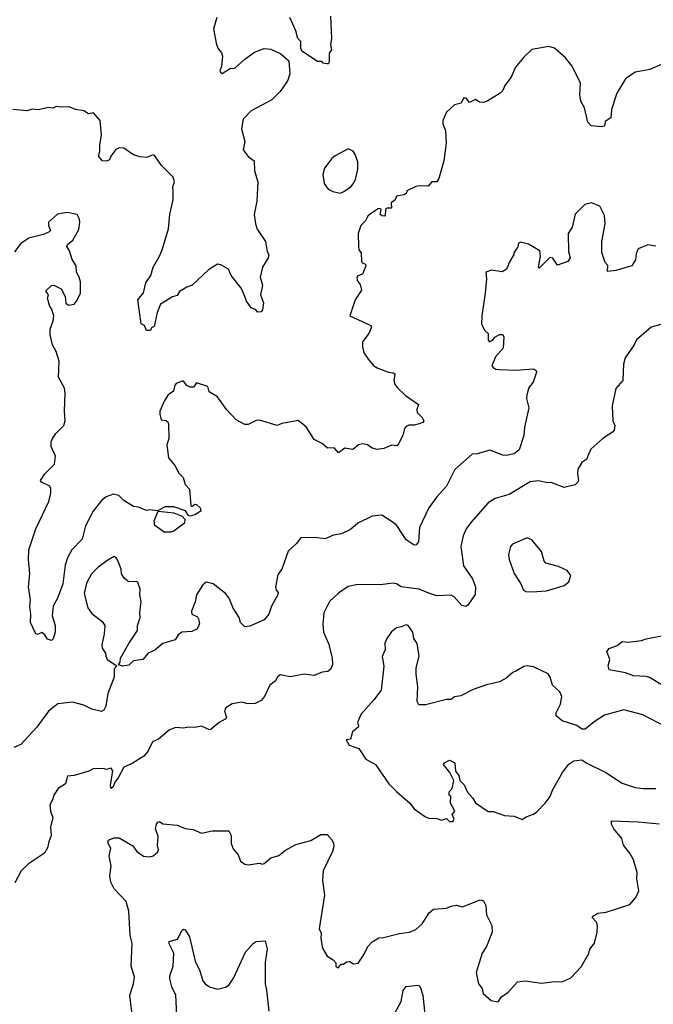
# Model space of a CAD drawing. Extents: x 2057697 to 2160550, y 827490 to 1016834.
# Tile 482 of 509: x 2126608 to 2130538, y 982488 to 988591. Entities that reach past the tile are written whole.
import ezdxf

# ---------------------------------------------------------------- set-up
doc = ezdxf.new("R2010")
doc.units = 0

msp = doc.modelspace()

# ---------------------------------------------------------------- linework, layer by layer
at = {"layer": '0CON20XD'}
for points in [[(2127830, 988605), (2127811.2, 988535), (2127827.5, 988445), (2127837.5, 988415), (2127860, 988385), (2127866.7, 988365), (2127859.3, 988300.7), (2127850, 988275), (2127853.3, 988265), (2127865, 988257.5), (2127915, 988290), (2127935, 988287.5), (2127945, 988293.3), (2128004.2, 988345.8), (2128065, 988388.8), (2128125, 988412), (2128165, 988407.5), (2128228.6, 988378.6), (2128276.7, 988335), (2128283.8, 988255), (2128271.2, 988215), (2128257.1, 988192.9), (2128224, 988145), (2128171.2, 988095), (2128043.4, 988026.6), (2127993.3, 987975), (2127984, 987915), (2128004.2, 987835), (2127994.3, 987785), (2128025, 987742), (2128063.3, 987715), (2128064.2, 987655), (2128086, 987585), (2128079.2, 987465), (2128063, 987383), (2128070, 987325), (2128081.7, 987291.7), (2128133.3, 987215), (2128143.8, 987155), (2128153.3, 987135), (2128148.8, 987115), (2128113.4, 987056.6), (2128099.5, 986995), (2128114.2, 986945), (2128102.5, 986885), (2128120, 986835), (2128115, 986792.5), (2128105, 986780), (2128085, 986777.5), (2128070, 986795), (2128044.4, 986804.4), (2128015, 986846.2), (2128004.4, 986875), (2127982.9, 986925), (2127920, 987005), (2127904, 987045), (2127855, 987072), (2127835, 987075.8), (2127779.8, 987040.2), (2127678.8, 986945), (2127645, 986933.6), (2127600, 986905), (2127585, 986881.4), (2127555, 986872.9), (2127482.4, 986827.6), (2127460, 986775), (2127441.7, 986688.3), (2127425, 986680), (2127420, 986665), (2127395, 986663.3), (2127382.5, 986695), (2127362.5, 986705), (2127341.2, 986855), (2127375, 986897.5), (2127390.5, 986959.5), (2127421.2, 987005), (2127435, 987056.7), (2127475.6, 987124.4), (2127490.8, 987165), (2127531.2, 987295), (2127538.8, 987385), (2127560, 987475), (2127560, 987525), (2127558.8, 987555), (2127568.8, 987585), (2127560.8, 987615), (2127488.8, 987685), (2127445, 987750), (2127435, 987752.9), (2127395, 987736), (2127355, 987740), (2127313, 987753), (2127255, 987794.2), (2127225, 987797.1), (2127205, 987786.2), (2127173.8, 987745), (2127165, 987722.5), (2127146.4, 987713.6), (2127122.5, 987715), (2127096.7, 987745), (2127105.9, 987774.1), (2127104.3, 987815.7), (2127115.8, 987875), (2127106.7, 987965), (2127065, 988012.5), (2127035, 988007.5), (2127005, 988026.7), (2126953.9, 988033.9), (2126915, 988050), (2126865, 988048), (2126835, 988053.3), (2126815, 988043.3), (2126786.4, 988046.4), (2126723, 988033), (2126685, 988035.7), (2126654.1, 988025.9), (2126565.9, 988034.1)], [(2128536.4, 988613.6), (2128541.2, 988475), (2128536.7, 988435), (2128542.5, 988405), (2128526.7, 988383.3), (2128528.3, 988331.7), (2128523, 988317), (2128515, 988316.2), (2128491.2, 988321.2), (2128481.7, 988331.7), (2128455, 988331.2), (2128357.5, 988395), (2128351.2, 988415), (2128352.5, 988455), (2128333.8, 988475), (2128321.7, 988521.7), (2128284.2, 988605)], [(2130592.5, 988315), (2130517, 988283), (2130425, 988265.8), (2130365, 988223.5), (2130311.5, 988135), (2130279.5, 988035), (2130275, 987982.5), (2130240.7, 987959.3), (2130235, 987930), (2130215, 987927.5), (2130153, 987933), (2130132.5, 987955), (2130111.2, 988045), (2130088, 988085), (2130082.5, 988125), (2130087, 988197), (2130035, 988303.3), (2129994, 988355), (2129925, 988413.8), (2129890, 988425), (2129785, 988406.2), (2129735, 988358.8), (2129684.2, 988295.8), (2129655.8, 988235), (2129616.4, 988183.6), (2129605, 988152.5), (2129587.5, 988135), (2129512.7, 988087.3), (2129485, 988078), (2129460, 988080), (2129435, 988096.7), (2129398.3, 988078.3), (2129377.5, 988105), (2129360, 988105), (2129346.4, 988073.6), (2129305, 988062.5), (2129255, 988017.5), (2129232.5, 987965), (2129233.3, 987945), (2129248.8, 987905), (2129253.8, 987825), (2129238.8, 987715), (2129207, 987607), (2129195, 987586.2), (2129164.4, 987585.6), (2129141.7, 987558.3), (2129085, 987562), (2129065, 987556.2), (2129010, 987530), (2129007.5, 987515), (2128992.5, 987505), (2128945, 987496.7), (2128936.1, 987473.9), (2128913.3, 987455), (2128915, 987423.3), (2128885, 987423.3), (2128876.7, 987415), (2128875, 987373.3), (2128854.2, 987374.2), (2128844, 987384), (2128850, 987415), (2128845, 987420), (2128831.7, 987418.3), (2128785, 987387.5), (2128767, 987373), (2128752.5, 987345), (2128723.9, 987316.1), (2128706.7, 987265), (2128710, 987185), (2128712.5, 987165), (2128726, 987146), (2128727.5, 987095), (2128732.9, 987082.9), (2128753.3, 987075), (2128754.2, 987065), (2128735, 987013.3), (2128705, 987003.3), (2128700, 986995), (2128701.4, 986975), (2128720, 986950), (2128728, 986915), (2128689.2, 986855), (2128656.2, 986755), (2128786.7, 986695), (2128790, 986685), (2128773.3, 986645), (2128733.8, 986595), (2128733.9, 986563.9), (2128743.3, 986525), (2128777, 986477), (2128805.8, 986445.8), (2128830.3, 986430.3), (2128895, 986406.2), (2128925, 986401.2), (2128936, 986395), (2128928.9, 986355), (2128935, 986331.2), (2128950, 986310), (2129002.1, 986262.1), (2129081.2, 986205), (2129070.8, 986175), (2129074.2, 986155), (2129105.5, 986125.5), (2129114.2, 986105), (2129108.8, 986095), (2129085, 986085.5), (2129055, 986076.9), (2129022.3, 986077.7), (2129005, 986070), (2128995, 986057.5), (2128984, 986015), (2128956.7, 985955), (2128945, 985950), (2128917, 985953), (2128866.4, 985933.6), (2128825, 985926.2), (2128795, 985935.8), (2128765, 985955.6), (2128735, 985961.9), (2128708.8, 985955), (2128675, 985927.5), (2128624.2, 985935.8), (2128585, 985906.7), (2128558, 985938), (2128517.5, 985935), (2128484.1, 985964.1), (2128435, 985988.8), (2128385, 986066.7), (2128335, 986106.7), (2128235, 986088.6), (2128205, 986076), (2128095, 986108.8), (2128075, 986106.2), (2128025, 986080.8), (2128005, 986080.8), (2127951.5, 986111.5), (2127890, 986175), (2127835, 986253.8), (2127783.3, 986285), (2127775, 986317.5), (2127705, 986340), (2127686.1, 986313.9), (2127665, 986313.8), (2127645, 986323.8), (2127625, 986350), (2127615, 986351.2), (2127578.8, 986335), (2127570.8, 986325), (2127562.3, 986287.7), (2127528.8, 986265), (2127504.3, 986225.7), (2127476.7, 986165), (2127476.7, 986145), (2127485, 986110), (2127515.9, 986105.9), (2127527.5, 986097.5), (2127531.2, 986085), (2127532.9, 985995), (2127520.6, 985955), (2127531.2, 985875), (2127572.9, 985825), (2127592.8, 985782.8), (2127622.3, 985752.3), (2127635, 985710), (2127661.2, 985681.2), (2127669.3, 985579.3), (2127676.1, 985573.9), (2127695, 985587.5), (2127705, 985586.7), (2127727.5, 985565), (2127732.5, 985545), (2127695, 985521.2), (2127665, 985512.5), (2127655, 985517.5), (2127635.8, 985545.8), (2127565, 985571.2), (2127508.3, 985571.7), (2127464.2, 985545.8), (2127415, 985552.5), (2127395, 985548.8), (2127345, 985570), (2127315, 985573.3), (2127255, 985610), (2127222.1, 985642.1), (2127189.5, 985650.5), (2127145, 985632.5), (2127115, 985610.8), (2127064.3, 985545), (2127016.4, 985453.6), (2126995, 985370), (2126931.8, 985305), (2126903.6, 985255), (2126890.4, 985209.6), (2126875.4, 985095), (2126843.3, 985005), (2126816.7, 984955), (2126810, 984895), (2126827.1, 984835), (2126827.5, 984795), (2126816, 984754), (2126805, 984742.5), (2126780.7, 984750.7), (2126765, 984777.5), (2126745, 984792.5), (2126719.3, 984780.7), (2126707.5, 984785), (2126674.4, 984855), (2126677.5, 984905), (2126670, 984955), (2126674.4, 984995), (2126662.2, 985075), (2126671.4, 985155), (2126662, 985245), (2126664.3, 985305), (2126707.5, 985435), (2126788.2, 985605), (2126801.5, 985655), (2126802.2, 985685), (2126795, 985700), (2126742.5, 985725), (2126737.5, 985735), (2126764.2, 985775), (2126823.8, 985835), (2126830, 985885), (2126803.8, 985945), (2126803.9, 985973.9), (2126810.6, 985995), (2126831.9, 986025), (2126882.2, 986075), (2126890.4, 986105), (2126886.2, 986165), (2126890.8, 986275), (2126885, 986307.5), (2126849.2, 986375), (2126853.1, 986475), (2126834.2, 986535), (2126812.5, 986575), (2126797, 986637), (2126797.9, 986672.1), (2126815.8, 986725), (2126818.8, 986755), (2126805, 986800), (2126795, 986812.5), (2126781.2, 986865), (2126786.4, 986886.4), (2126772.5, 986905), (2126773, 986913), (2126805, 986943.3), (2126820, 986945), (2126865, 986923.3), (2126889.2, 986875), (2126894.1, 986834.1), (2126910.7, 986820.7), (2126945, 986827.5), (2126965, 986852.5), (2126986.2, 986895), (2126985.8, 986965.8), (2126977.5, 986995), (2126959.4, 987025), (2126957.5, 987065), (2126933.8, 987105), (2126917.7, 987157.7), (2126900, 987185), (2126903.6, 987196.4), (2126937.5, 987225), (2126975, 987290), (2126981.2, 987335), (2126978.8, 987355), (2126965, 987382.5), (2126905, 987396.2), (2126842.5, 987385), (2126787.5, 987335), (2126786.7, 987315), (2126800, 987285), (2126790, 987275), (2126755, 987260), (2126665, 987236.7), (2126615, 987203.3), (2126575, 987151.2)], [(2128595, 987516.2), (2128615, 987523.3), (2128662.5, 987555), (2128677.3, 987572.7), (2128690.5, 987599.5), (2128705.7, 987664.3), (2128705, 987710), (2128690, 987755), (2128676.7, 987775), (2128645, 987790), (2128565, 987746.7), (2128545, 987730), (2128499.3, 987670.7), (2128488.3, 987631.7), (2128495.9, 987575.9), (2128520.5, 987540.5), (2128550, 987525), (2128595, 987516.2)], [(2130553, 987187), (2130505, 987195.8), (2130445, 987170), (2130431.4, 987138.6), (2130427.3, 987102.7), (2130404.3, 987065.7), (2130305, 987036.7), (2130255, 987030), (2130257, 987067), (2130240, 987085), (2130218.8, 987148.8), (2130220, 987215), (2130240.5, 987325), (2130236.1, 987376.1), (2130206, 987435), (2130154.1, 987455.9), (2130113.9, 987446.1), (2130054, 987386), (2130036, 987305), (2130010, 987265), (2130012.5, 987155), (2130023.3, 987115), (2130008.3, 987091.7), (2129945, 987070), (2129915, 987112.5), (2129896.7, 987116.7), (2129831.2, 987051.2), (2129827, 987057), (2129838.6, 987125), (2129835, 987157.5), (2129765, 987200), (2129715, 987212.5), (2129702.5, 987205), (2129697, 987183), (2129672.5, 987145), (2129672.5, 987135), (2129643.3, 987085), (2129633.8, 987056.2), (2129625, 987042.5), (2129601.7, 987028.3), (2129535, 987037.5), (2129500, 987025), (2129503.3, 986985), (2129496, 986895), (2129474, 986755), (2129473.6, 986703.6), (2129492.5, 986665), (2129513.3, 986645), (2129514, 986605), (2129522.5, 986595), (2129543.3, 986605), (2129555, 986623.3), (2129585, 986638.8), (2129605, 986640), (2129611.2, 986625), (2129606.2, 986553.8), (2129559.3, 986500.7), (2129537.5, 986445), (2129544.2, 986434.2), (2129562.5, 986425), (2129585, 986422), (2129685, 986418.8), (2129795, 986427.5), (2129813.3, 986415), (2129813.3, 986405), (2129792.2, 986345), (2129763.7, 986306.3), (2129753.4, 986263.4), (2129751.9, 986241.9), (2129766.9, 986185), (2129738.6, 986065), (2129735.6, 986014.4), (2129706.2, 985925), (2129675, 985900), (2129625, 985890), (2129605, 985891.9), (2129525, 985922), (2129445, 985899.4), (2129415, 985897.3), (2129307.1, 985802.9), (2129255, 985698.8), (2129195, 985633.8), (2129145.8, 985565), (2129087.6, 985442.4), (2129082, 985355), (2129066.7, 985335), (2129054.4, 985334.4), (2129005, 985365.8), (2128947.1, 985455), (2128918.6, 985478.6), (2128855, 985518.6), (2128795, 985514.2), (2128705, 985469.2), (2128659.1, 985430.9), (2128605, 985403.3), (2128555, 985395.5), (2128503.6, 985373.6), (2128435, 985381.2), (2128351.7, 985378.3), (2128325, 985344), (2128273.6, 985296.4), (2128234.3, 985185), (2128225.4, 985174.6), (2128209.3, 985150.7), (2128195.8, 985075.8), (2128198.8, 985055), (2128210.7, 985040.7), (2128210, 985025), (2128170.9, 984955), (2128154.2, 984905.8), (2128125, 984871.2), (2128035, 984832), (2128005, 984827.5), (2127977.5, 984855), (2127970, 984885), (2127932.3, 984942.3), (2127908, 985005), (2127885, 985033.8), (2127809.2, 985095), (2127765, 985105.3), (2127745, 985087.7), (2127705.8, 985025), (2127696.9, 984983.1), (2127673.1, 984925), (2127675.6, 984905.6), (2127710, 984890), (2127716.4, 984876.4), (2127723.3, 984845), (2127707.4, 984812.6), (2127675, 984799.1), (2127614.7, 984795.3), (2127591.1, 984778.9), (2127572.7, 984747.3), (2127495, 984723.3), (2127446.6, 984683.4), (2127405.9, 984664.1), (2127372.5, 984625), (2127315, 984616.7), (2127285, 984590), (2127245, 984583.3), (2127221.7, 984591.7), (2127231.7, 984608.3), (2127233.6, 984633.6), (2127284.4, 984725), (2127339.2, 984805), (2127339.2, 984835), (2127355.7, 984885), (2127352.9, 984915), (2127361.4, 984985), (2127352.9, 985025), (2127355, 985060), (2127341.7, 985101.7), (2127335, 985108.8), (2127285, 985106.2), (2127257.3, 985127.3), (2127240, 985155), (2127237.5, 985185), (2127217.7, 985237.7), (2127207.5, 985255), (2127195, 985262.5), (2127155, 985241.2), (2127095, 985196.7), (2127054.2, 985155), (2127021.7, 985098.3), (2127007.1, 985035), (2127031.4, 984945), (2127055, 984910), (2127120, 984860), (2127136, 984835), (2127132.9, 984785), (2127117.1, 984715), (2127120, 984695), (2127141.2, 984665), (2127142, 984645), (2127151.2, 984625), (2127210, 984585), (2127193.6, 984566.4), (2127194, 984515), (2127154.2, 984414.2), (2127142.9, 984335), (2127129.1, 984310.9), (2127115, 984302.5), (2127055, 984317.5), (2127005, 984342.5), (2126935, 984361.2), (2126845, 984350), (2126786.7, 984305), (2126715, 984206), (2126615, 984098), (2126570.7, 984079.3)], [(2130585, 986700.5), (2130524.7, 986685.3), (2130434.4, 986605.6), (2130420, 986575), (2130364, 986495), (2130354.2, 986455), (2130348.8, 986355), (2130306.1, 986303.9), (2130282.3, 986197.7), (2130287.5, 986105), (2130298.8, 986075), (2130295, 986047.5), (2130285, 986033.3), (2130225.6, 985994.4), (2130151.3, 985928.7), (2130130.7, 985880.7), (2130125, 985867.5), (2130095, 985846.7), (2130070, 985805), (2130067.3, 985777.3), (2130074, 985735), (2130068.8, 985721.2), (2130052.7, 985707.3), (2129985, 985691.2), (2129905, 985721.2), (2129885, 985719.2), (2129825, 985732), (2129775, 985725.8), (2129645, 985647.1), (2129557.9, 985622.1), (2129514.6, 985595.4), (2129405.7, 985475), (2129377.5, 985435), (2129357.9, 985392.1), (2129344.4, 985325), (2129360.6, 985205), (2129416, 985126), (2129434.5, 985074.5), (2129432.6, 985027.4), (2129388.8, 984961.2), (2129375, 984954.4), (2129350.6, 984960.6), (2129302.6, 985012.6), (2129285, 985022.9), (2129195, 985020.5), (2129145.4, 985035.4)], [(2127545, 985413.3), (2127505, 985414), (2127447.3, 985455), (2127442.2, 985485), (2127466.4, 985543.6), (2127565, 985533.6), (2127615, 985512.5), (2127632, 985495), (2127629.7, 985470.3), (2127565, 985421.2), (2127545, 985413.3)], [(2129785, 985043.8), (2129875, 985050), (2129985.9, 985084.1), (2130014.1, 985105.9), (2130026.2, 985145), (2130005, 985176.7), (2129950.5, 985200.5), (2129871.9, 985221.9), (2129862, 985235), (2129843.8, 985293.8), (2129785, 985366.2), (2129755, 985380), (2129665, 985340.8), (2129652.5, 985325), (2129639.5, 985275), (2129643.8, 985243.8), (2129675, 985157.5), (2129717.5, 985095), (2129732.5, 985055), (2129747, 985047), (2129785, 985043.8)], [(2129145.4, 985035.4), (2129085, 985060.5), (2128975, 985074.4), (2128945, 985094.3), (2128925, 985098.6), (2128845, 985087.5), (2128705, 985090), (2128645, 985077.5), (2128585, 985036.2), (2128528.8, 984985), (2128493.8, 984915), (2128489.2, 984845), (2128492.9, 984795), (2128524.4, 984725), (2128545.7, 984635), (2128549.2, 984595), (2128535, 984562), (2128519.7, 984550.3), (2128485, 984547.1), (2128435, 984526), (2128373.1, 984533.1), (2128285, 984518), (2128225, 984530.8), (2128209.7, 984520.3), (2128195, 984492.5), (2128160, 984465), (2128126, 984395), (2128105, 984371.2), (2128067.7, 984352.3), (2128025, 984351.2), (2127985, 984360), (2127925, 984350), (2127887.5, 984325), (2127877.5, 984307.5), (2127890, 984265), (2127883.3, 984255), (2127846.2, 984235), (2127795, 984192.5), (2127785, 984190), (2127735, 984211.2), (2127695, 984204), (2127655, 984206.2), (2127625, 984198.8), (2127575, 984203.3), (2127535, 984186.7), (2127468.3, 984131.7), (2127432.5, 984115), (2127402.5, 984055), (2127378, 984025), (2127305, 983980), (2127255, 983958), (2127219.1, 983890.9), (2127198.8, 983865), (2127187.5, 983835), (2127175, 983826), (2127170.9, 983845), (2127185.6, 983935), (2127175, 983951.2), (2127145, 983942.5), (2127125, 983948.8), (2127063.6, 983946.4), (2127037.3, 983932.7), (2126945, 983906.7), (2126905, 983902.5), (2126891.2, 983855), (2126846.7, 983825), (2126818.8, 983785), (2126812, 983755), (2126796, 983725), (2126800, 983685), (2126813.8, 983645), (2126799.4, 983585), (2126804.3, 983535), (2126788.9, 983495), (2126781.4, 983458.6), (2126761.2, 983425), (2126662.1, 983357.9), (2126616.2, 983315), (2126578.7, 983241.3)], [(2130616.8, 984206.8), (2130473, 984283), (2130355, 984313.1), (2130235, 984279.2), (2130171.2, 984238.8), (2130115, 984193.3), (2130095, 984192.5), (2130065, 984216.7), (2129972.5, 984245), (2129936.7, 984275), (2129936.7, 984295), (2129962.7, 984347.3), (2129970, 984395), (2129957.5, 984425), (2129913.8, 984465), (2129898.8, 984515), (2129885.7, 984535.7), (2129795, 984578.8), (2129755.6, 984585.6), (2129735, 984580.8), (2129690, 984555), (2129666.7, 984545), (2129625, 984508.8), (2129585, 984486), (2129503, 984467), (2129421.1, 984438.9), (2129345, 984400), (2129306.1, 984393.9), (2129285, 984377.5), (2129255, 984378), (2129125, 984344), (2129083.8, 984343.8), (2129073.3, 984365), (2129077.5, 984455), (2129066.7, 984535), (2129067, 984573), (2129086.2, 984645), (2129073.3, 984723.3), (2129052.5, 984755), (2129046.7, 984795), (2129017.5, 984835), (2129005, 984840), (2128975, 984826.7), (2128945, 984822), (2128915, 984796.2), (2128886, 984755), (2128873.9, 984726.1), (2128876.1, 984683.9), (2128856.4, 984643.6), (2128866.9, 984583.1), (2128850, 984435), (2128805.6, 984374.4), (2128723.3, 984285), (2128703.8, 984235), (2128710, 984215), (2128706.7, 984205), (2128673.3, 984176.7), (2128659.3, 984130.7), (2128633, 984127), (2128652.5, 984095), (2128712.3, 984072.3), (2128755, 984007.5), (2128815, 983973.3), (2128898.8, 983855), (2128945, 983805.8), (2129025, 983736.7), (2129055, 983700), (2129125, 983650), (2129145, 983642.5), (2129195, 983640), (2129225, 983630), (2129255, 983640), (2129275, 983620), (2129295, 983620)], [(2130705, 984400.3), (2130515, 984513.5), (2130495, 984520), (2130415, 984523.3), (2130365, 984541.4), (2130265, 984560), (2130258.8, 984585), (2130269.2, 984625), (2130250, 984675), (2130265, 984693.3), (2130315, 984712), (2130345, 984735.6), (2130383, 984733), (2130465, 984741.8), (2130495, 984752.9), (2130773, 984807)], [(2129295, 983620), (2129302.5, 983635), (2129290, 983665), (2129306.7, 983685), (2129280, 983735), (2129282.5, 983775), (2129272.5, 983785), (2129272.5, 983805), (2129290, 983825), (2129300, 983875), (2129276.7, 983925), (2129237.5, 983975), (2129242.5, 983985), (2129275, 984001.2), (2129307.5, 983985), (2129312, 983932), (2129331.2, 983905), (2129337.5, 983875), (2129365, 983847.5), (2129385, 983802.5), (2129417.3, 983767.3), (2129436.1, 983736.1), (2129515, 983683.3), (2129545, 983683.3), (2129615, 983657.5), (2129675, 983653.8), (2129725, 983632.5), (2129749.3, 983650.7), (2129795, 983666.7), (2129815, 983680), (2129866.7, 983735), (2129898.8, 983775), (2129913.8, 983815), (2129975, 983923.8), (2130015, 983976.7), (2130045, 983996.2), (2130095, 984003.8), (2130125, 983982), (2130244.4, 983924.4), (2130345, 983858.1), (2130425, 983830.6), (2130475, 983825.7), (2130555, 983825.8)], [(2127156.7, 983485), (2127157.5, 983505), (2127195, 983518.8), (2127225, 983520), (2127309.1, 983469.1), (2127334.3, 983434.3), (2127375, 983406.7), (2127415, 983402.5), (2127435, 983407.5), (2127465, 983432.5), (2127470, 983445), (2127463.8, 983475), (2127467.7, 983527.7), (2127450, 983575), (2127456.7, 983605), (2127465, 983617.5), (2127475, 983620), (2127495, 983606.7), (2127585, 983597.1), (2127635, 983578), (2127685, 983570.8), (2127735, 983547.5), (2127802.3, 983562.3), (2127905, 983563.8), (2127919.2, 983535), (2127920, 983485), (2127931.7, 983451.7), (2127962.5, 983415), (2127977.5, 983375), (2128005, 983356.7), (2128025, 983351.2), (2128095, 983363.3), (2128115, 983356.7), (2128125, 983360), (2128165, 983396.2), (2128215, 983410), (2128257.7, 983442.3), (2128321.7, 983478.3), (2128415, 983502.5), (2128475, 983541.2), (2128515, 983540), (2128546.2, 983505), (2128553.6, 983486.4), (2128556, 983465), (2128548.8, 983435), (2128490, 983315), (2128485.8, 983255), (2128498, 983165), (2128466.7, 982955), (2128477.7, 982927.7), (2128476.7, 982895), (2128486.7, 982835), (2128515, 982786.7), (2128553, 982763), (2128570, 982745), (2128570, 982725), (2128580, 982715), (2128587.5, 982715), (2128591.7, 982728.3), (2128603, 982737), (2128615, 982737.5), (2128638.3, 982751.7), (2128655, 982752.5), (2128679.3, 982739.3), (2128707.3, 982742.7), (2128745, 982797.5), (2128766.7, 982845), (2128794.2, 982875.8), (2128835, 982900), (2128865, 982900.8), (2128965, 982927.5), (2129025, 982934), (2129065, 982952), (2129105, 982986.7), (2129148, 983055), (2129175, 983077.5), (2129255, 983082.9), (2129285, 983096.2), (2129315, 983101.2), (2129355, 983091.4), (2129465, 983136.2), (2129485, 983130), (2129499.5, 983100.5), (2129503.2, 983043.2), (2129536.4, 982976.4), (2129538, 982935), (2129504, 982845), (2129476, 982805), (2129440, 982685), (2129453.3, 982615), (2129475.9, 982585.9), (2129482.5, 982555), (2129531.7, 982511.7), (2129575, 982503.3), (2129597.5, 982535), (2129637.7, 982562.3), (2129695, 982627.5), (2129743, 982633), (2129845, 982618.8), (2129925, 982628.8), (2129973.9, 982626.1), (2130027.3, 982652.7), (2130090.5, 982719.5), (2130137.7, 982802.3), (2130145, 982830), (2130173.9, 982866.1), (2130190, 982935), (2130192, 982975), (2130187, 982997), (2130160, 983025), (2130163.3, 983035), (2130195, 983052), (2130245, 983058.8), (2130393.6, 983106.4), (2130430.7, 983149.3), (2130449.3, 983190.7), (2130436.7, 983265), (2130438.8, 983305), (2130415, 983382.5), (2130393.3, 983425), (2130352.5, 983475), (2130343.3, 983515), (2130294, 983575), (2130280, 983605), (2130280, 983625), (2130445, 983618.5), (2130575, 983605.5)], [(2127305.7, 982425), (2127290.6, 982545), (2127314.5, 982615.5), (2127320.4, 982655), (2127299.6, 982725), (2127304.7, 982865), (2127292.9, 982915), (2127285.7, 983064.3), (2127268, 983125), (2127194.4, 983204.4), (2127172.9, 983245), (2127167.1, 983285), (2127175.9, 983344.1), (2127163.8, 983405), (2127173.8, 983455), (2127156.7, 983485)], [(2127583.2, 982423.2), (2127576.5, 982545), (2127551.9, 982595), (2127539.2, 982645), (2127540, 982665), (2127559.2, 982725), (2127563.9, 982803.9), (2127535, 982862.5), (2127535, 982877.5), (2127587.9, 982892.1), (2127615, 982946.7), (2127625, 982953.3), (2127635, 982950), (2127660.8, 982905), (2127697.5, 982755), (2127725.6, 982695), (2127743.8, 982633.8), (2127758.6, 982615), (2127785, 982596.7), (2127835, 982582.2), (2127885, 982593.3), (2127905, 982606), (2127935, 982648.8), (2128008.8, 982811.2), (2128056.7, 982865), (2128075, 982876.2), (2128131.7, 982881.7), (2128142.3, 982832.3), (2128131.7, 982748.3), (2128130, 982615), (2128140, 982575), (2128154.2, 982445.8)], [(2128869.8, 982310.2), (2128974.4, 982505), (2128986.8, 982573.2), (2129005, 982597.5), (2129075, 982606), (2129085, 982603.3), (2129095, 982590), (2129107.8, 982545), (2129125.7, 982385.7)]]:
    msp.add_lwpolyline(points, dxfattribs=at)

doc.saveas('drawing.dxf')
